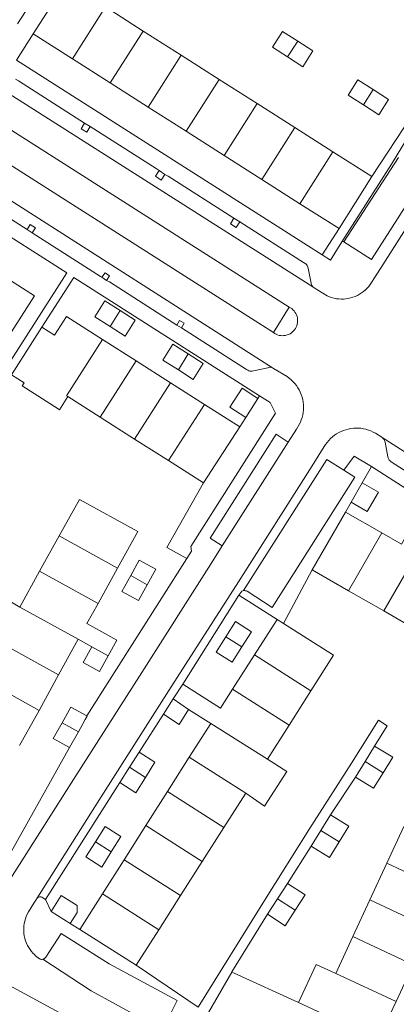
# Model space of a CAD drawing. Header units: metres. Extents: x 89888 to 94270, y 464165 to 468904.
# Tile 313 of 369: x 92939 to 92989, y 467336 to 467467. Entities that reach past the tile are written whole.
import ezdxf

# ---------------------------------------------------------------- set-up
doc = ezdxf.new("R2010")
doc.units = ezdxf.units.M
for name, color, linetype, lineweight in [('B_BEBOUWINGSGRENS_0', 251, 'CONTINUOUS', 13), ('B_TUSSENMUUR_0', 251, 'CONTINUOUS', 13), ('T_HEK_LIJN_0', 251, 'CONTINUOUS', 13), ('V_WEGGRENS_0', 251, 'CONTINUOUS', 13)]:
    doc.layers.add(name, color=color, linetype=linetype, lineweight=lineweight)

msp = doc.modelspace()

# ---------------------------------------------------------------- linework, layer by layer
at = {"layer": 'B_BEBOUWINGSGRENS_0'}
for p, q in [((92943.13, 467473.79), (92938.73, 467466.89)), ((92940.82, 467465.56), (92945.22, 467472.46)), ((92950.44, 467469.14), (92955.5, 467465.92)), ((92946.04, 467462.23), (92940.82, 467465.56)), ((92955.5, 467465.92), (92960.56, 467462.71)), ((92951.1, 467459.01), (92946.04, 467462.23)), ((92960.56, 467462.71), (92965.64, 467459.48)), ((92965.64, 467459.48), (92970.68, 467456.27)), ((92956.16, 467455.79), (92951.1, 467459.01)), ((92988.23, 467456.82), (92986.2, 467458.12)), ((92961.24, 467452.56), (92956.16, 467455.79)), ((92970.68, 467456.27), (92975.74, 467453.05)), ((92975.74, 467453.05), (92980.8, 467449.84)), ((92966.28, 467449.35), (92961.24, 467452.56)), ((92971.34, 467446.13), (92966.28, 467449.35)), ((92980.8, 467449.84), (92986.02, 467446.52)), ((92986.02, 467446.52), (92981.63, 467439.58)), ((92976.4, 467442.91), (92971.34, 467446.13)), ((92981.63, 467439.58), (92976.4, 467442.91)), ((92937.91, 467420.1), (92941.96, 467426.45)), ((92951.1, 467426.52), (92953.08, 467425.26)), ((92950.06, 467424.81), (92954.57, 467421.94)), ((92961.49, 467422.87), (92959.46, 467424.16)), ((92954.57, 467421.94), (92959.14, 467419.03)), ((92959.14, 467419.03), (92963.67, 467416.15)), ((92949.76, 467414.42), (92945.42, 467417.18)), ((92963.67, 467416.15), (92968.37, 467413.15)), ((92970.79, 467416.95), (92969.18, 467414.41)), ((92954.33, 467411.52), (92949.76, 467414.42)), ((92968.37, 467413.15), (92963.55, 467405.66)), ((92958.85, 467408.65), (92954.33, 467411.52)), ((92963.55, 467405.66), (92958.85, 467408.65)), ((92983.24, 467403.09), (92984.73, 467405.69)), ((92978.05, 467394.06), (92982.49, 467401.79)), ((92982.49, 467401.79), (92987.33, 467399.01)), ((92941.66, 467393.89), (92944.27, 467398.6)), ((92954.96, 467395.39), (92953.83, 467393.32)), ((92939.03, 467389.12), (92941.66, 467393.89)), ((92952.08, 467394.31), (92949.47, 467389.59)), ((92982.88, 467391.29), (92978.05, 467394.06)), ((92987.59, 467388.59), (92982.88, 467391.29)), ((92992.26, 467385.91), (92987.59, 467388.59)), ((92970.35, 467382.75), (92973.35, 467387.47)), ((92973.35, 467387.47), (92974.22, 467386.92)), ((92946.82, 467384.82), (92944.2, 467380.08)), ((92948.62, 467383.83), (92946.82, 467384.82)), ((92968.65, 467383.81), (92969.93, 467385.82)), ((92967.43, 467378.18), (92970.35, 467382.75)), ((92944.2, 467380.08), (92941.58, 467375.34)), ((92959.48, 467376.86), (92960.77, 467378.85)), ((92958.19, 467374.81), (92959.48, 467376.86)), ((92977.88, 467377.95), (92974.96, 467373.38)), ((92964.5, 467373.57), (92961.55, 467375.45)), ((92941.58, 467375.34), (92938.97, 467370.64)), ((92961.64, 467369.08), (92964.5, 467373.57)), ((92974.96, 467373.38), (92972.06, 467368.83)), ((92946.84, 467372.46), (92945.65, 467370.38)), ((92985.1, 467368.52), (92986.38, 467370.58)), ((92953.68, 467367.76), (92954.96, 467369.75)), ((92958.74, 467364.52), (92961.64, 467369.08)), ((92952.38, 467365.7), (92953.68, 467367.76)), ((92983.81, 467366.45), (92985.1, 467368.52)), ((92955.84, 467359.97), (92958.74, 467364.52)), ((92969.17, 467364.29), (92966.27, 467359.74)), ((92979.21, 467359.33), (92980.5, 467361.42)), ((92952.94, 467355.42), (92955.84, 467359.97)), ((92966.27, 467359.74), (92963.36, 467355.18)), ((92988, 467354.94), (92990.29, 467359.86)), ((92951.23, 467356.47), (92952.52, 467358.5)), ((92977.91, 467357.23), (92979.21, 467359.33)), ((92950.04, 467350.86), (92952.94, 467355.42)), ((92963.36, 467355.18), (92960.47, 467350.64)), ((92985.73, 467350.06), (92988, 467354.94)), ((92973.42, 467350.21), (92974.75, 467352.27)), ((92947.02, 467346.12), (92950.04, 467350.86)), ((92960.47, 467350.64), (92957.56, 467346.07)), ((92972.08, 467348.14), (92973.42, 467350.21)), ((92983.45, 467345.16), (92985.73, 467350.06)), ((92945.75, 467346.92), (92943.22, 467348.53)), ((92954.54, 467341.34), (92947.02, 467346.12)), ((92957.56, 467346.07), (92954.54, 467341.34)), ((92981.18, 467340.27), (92983.45, 467345.16)), ((92991.51, 467341.39), (92989.24, 467336.5))]:
    msp.add_line(p, q, dxfattribs=at)
for points in [[(92976.12, 467464.57), (92974.1, 467465.88), (92972.75, 467463.79), (92974.77, 467462.48)], [(92974.77, 467462.48), (92976.8, 467461.18), (92978.15, 467463.27), (92976.12, 467464.57)], [(92986.2, 467458.12), (92984.16, 467459.41), (92982.85, 467457.36), (92984.88, 467456.07)], [(92984.88, 467456.07), (92986.92, 467454.77), (92988.23, 467456.82)], [(92931.17, 467426.25), (92936.13, 467423.09), (92940.96, 467430.62), (92936, 467433.77)], [(92952.4, 467428.66), (92950.37, 467429.95), (92949.03, 467427.84), (92951.1, 467426.52)], [(92953.08, 467425.26), (92954.42, 467427.37), (92952.4, 467428.66)], [(92941.96, 467426.45), (92943.65, 467425.38), (92945.24, 467427.88), (92950.06, 467424.81)], [(92959.46, 467424.16), (92958.12, 467422.05), (92960.18, 467420.74)], [(92960.18, 467420.74), (92962.17, 467419.48), (92963.51, 467421.59), (92961.49, 467422.87)], [(92945.42, 467417.18), (92944.31, 467415.43), (92944.14, 467415.54), (92939.33, 467418.6), (92939.6, 467419.02), (92937.91, 467420.1)], [(92969.18, 467414.41), (92967.07, 467415.76), (92968.68, 467418.29), (92970.79, 467416.95)], [(92984.73, 467405.69), (92986.9, 467404.45), (92985.4, 467401.85), (92983.24, 467403.09)], [(92944.27, 467398.6), (92946.97, 467403.47), (92954.78, 467399.18), (92952.08, 467394.31)], [(92987.33, 467399.01), (92989.95, 467397.51), (92992.94, 467402.72), (92995.02, 467401.52)], [(92956, 467392.09), (92957.16, 467394.18), (92954.96, 467395.39)], [(92953.83, 467393.32), (92952.65, 467391.18), (92954.85, 467389.98), (92956, 467392.09)], [(92936.41, 467384.39), (92933.87, 467385.77), (92936.47, 467390.61), (92939.03, 467389.12)], [(92949.47, 467389.59), (92947.98, 467386.91), (92951.96, 467384.72), (92950.8, 467382.62)], [(92969.93, 467385.82), (92967.82, 467387.17), (92966.54, 467385.15)], [(92974.22, 467386.92), (92980.89, 467382.68), (92977.88, 467377.95)], [(92966.54, 467385.15), (92965.24, 467383.12), (92967.35, 467381.78), (92968.65, 467383.81)], [(92950.8, 467382.62), (92949.65, 467380.51), (92947.46, 467381.71), (92948.62, 467383.83)], [(92960.77, 467378.85), (92962.87, 467377.52), (92965.82, 467375.64), (92967.43, 467378.18)], [(92944.65, 467373.66), (92945.82, 467375.77), (92947.96, 467374.59)], [(92961.55, 467375.45), (92960.29, 467373.47), (92958.19, 467374.81)], [(92947.96, 467374.59), (92948, 467374.56), (92947.76, 467374.13), (92946.84, 467372.46)], [(92945.65, 467370.38), (92943.49, 467371.57), (92944.65, 467373.66)], [(92986.38, 467370.58), (92988.8, 467369.08), (92987.52, 467367.01)], [(92954.96, 467369.75), (92957.06, 467368.41), (92955.79, 467366.4)], [(92972.06, 467368.83), (92974.67, 467367.18), (92971.7, 467362.55), (92969.17, 467364.29)], [(92955.79, 467366.4), (92954.49, 467364.36), (92952.38, 467365.7)], [(92987.52, 467367.01), (92986.23, 467364.95), (92983.81, 467366.45)], [(92980.5, 467361.42), (92982.94, 467359.91), (92981.65, 467357.82)], [(92952.52, 467358.5), (92950.41, 467359.84), (92949.12, 467357.81)], [(92949.12, 467357.81), (92947.84, 467355.79), (92949.95, 467354.45), (92951.23, 467356.47)], [(92981.65, 467357.82), (92980.35, 467355.72), (92977.91, 467357.23)], [(92974.75, 467352.27), (92977.12, 467350.74), (92975.79, 467348.68)], [(92943.22, 467348.53), (92944.56, 467350.64), (92946.67, 467349.3), (92946.67, 467348.37), (92945.75, 467346.92)], [(92975.79, 467348.68), (92974.46, 467346.61), (92972.08, 467348.14)], [(92976.2, 467336.39), (92978.56, 467341.46), (92981.18, 467340.27)], [(92990.98, 467329.51), (92986.88, 467331.42), (92978.81, 467335.18), (92976.2, 467336.39)], [(92989.24, 467336.5), (92987.94, 467333.7), (92992.04, 467331.79), (92990.98, 467329.51)]]:
    msp.add_lwpolyline(points, dxfattribs=at)
at = {"layer": 'B_TUSSENMUUR_0'}
for p, q in [((92950.44, 467469.14), (92946.04, 467462.23)), ((92955.5, 467465.92), (92951.1, 467459.01)), ((92976.12, 467464.57), (92974.77, 467462.48)), ((92960.56, 467462.71), (92956.16, 467455.79)), ((92961.24, 467452.56), (92965.64, 467459.48)), ((92986.2, 467458.12), (92984.88, 467456.07)), ((92970.68, 467456.27), (92966.28, 467449.35)), ((92975.74, 467453.05), (92971.34, 467446.13)), ((92980.8, 467449.84), (92976.4, 467442.91)), ((92952.4, 467428.66), (92951.1, 467426.52)), ((92961.49, 467422.87), (92960.18, 467420.74)), ((92954.57, 467421.94), (92949.76, 467414.42)), ((92959.14, 467419.03), (92954.33, 467411.52)), ((92958.85, 467408.65), (92963.67, 467416.15)), ((92987.33, 467399.01), (92982.88, 467391.29)), ((92944.27, 467398.6), (92952.08, 467394.31)), ((92992.04, 467396.31), (92987.59, 467388.59)), ((92949.47, 467389.59), (92941.66, 467393.89)), ((92953.83, 467393.32), (92956, 467392.09)), ((92939.03, 467389.12), (92946.82, 467384.82)), ((92966.54, 467385.15), (92968.65, 467383.81)), ((92936.41, 467384.39), (92944.2, 467380.08)), ((92948.62, 467383.83), (92950.8, 467382.62)), ((92970.35, 467382.75), (92977.88, 467377.95)), ((92933.79, 467379.65), (92941.58, 467375.34)), ((92967.43, 467378.18), (92974.96, 467373.38)), ((92961.55, 467375.45), (92959.48, 467376.86)), ((92944.65, 467373.66), (92946.84, 467372.46)), ((92972.06, 467368.83), (92964.5, 467373.57)), ((92969.17, 467364.29), (92961.64, 467369.08)), ((92953.68, 467367.76), (92955.79, 467366.4)), ((92985.1, 467368.52), (92987.52, 467367.01)), ((92966.27, 467359.74), (92958.74, 467364.52)), ((92963.36, 467355.18), (92955.84, 467359.97)), ((92979.21, 467359.33), (92981.65, 467357.82)), ((92949.12, 467357.81), (92951.23, 467356.47)), ((92952.94, 467355.42), (92960.47, 467350.64)), ((92988, 467354.94), (92996.07, 467351.19)), ((92950.04, 467350.86), (92957.56, 467346.07)), ((92973.42, 467350.21), (92975.79, 467348.68)), ((92985.73, 467350.06), (92993.79, 467346.3)), ((92991.51, 467341.39), (92983.45, 467345.16)), ((92981.18, 467340.27), (92989.24, 467336.5))]:
    msp.add_line(p, q, dxfattribs=at)
msp.add_lwpolyline([(92950.06, 467424.81), (92945.25, 467417.28), (92945.42, 467417.18)], dxfattribs=at)
at = {"layer": 'T_HEK_LIJN_0'}
for p, q in [((92958.63, 467397.08), (92963.55, 467405.66)), ((92978.05, 467394.06), (92974.22, 467386.92))]:
    msp.add_line(p, q, dxfattribs=at)
msp.add_lwpolyline([(92976.2, 467336.39), (92967.63, 467340.28), (92967.33, 467340.47)], dxfattribs=at)
at = {"layer": 'V_WEGGRENS_0'}
for p, q in [((92910.87, 467474.51), (92978.13, 467431.82)), ((92938.57, 467462.03), (92940.82, 467465.56)), ((92979.39, 467436.09), (92938.57, 467462.03)), ((92972.77, 467421.02), (92910.1, 467461)), ((92986.02, 467446.52), (92991.39, 467454.72)), ((92947.66, 467453.65), (92948.41, 467453.2)), ((92985.96, 467435.46), (92995.69, 467450.75)), ((92989.57, 467449.06), (92982.28, 467437.84)), ((92957.63, 467447.32), (92958.39, 467446.82)), ((92967.6, 467440.96), (92968.37, 467440.48)), ((92940.67, 467439.02), (92939.99, 467439.45)), ((92941.1, 467439.69), (92940.67, 467439.02)), ((92979.39, 467436.09), (92981.63, 467439.58)), ((92982.28, 467437.84), (92985.96, 467435.46)), ((92950.99, 467433.28), (92950.58, 467432.67)), ((92986.2, 467432.74), (92987.15, 467434.25)), ((92941.96, 467426.45), (92946.22, 467433.08)), ((92946.22, 467433.08), (92971.01, 467417.29)), ((92950.58, 467432.67), (92949.97, 467433.09)), ((92978.13, 467431.82), (92978.32, 467431.7)), ((92974.96, 467429.13), (92972.86, 467425.72)), ((92960.58, 467426.35), (92959.96, 467426.73)), ((92960.96, 467426.96), (92960.58, 467426.35)), ((92970.79, 467416.95), (92971.01, 467417.29)), ((92968.37, 467413.15), (92969.18, 467414.41)), ((92975.96, 467412.85), (92974.85, 467411.1)), ((92966.04, 467397.27), (92974.85, 467411.1)), ((92982.27, 467407.36), (92983.65, 467409.24)), ((92983.65, 467409.24), (92985.97, 467407.84)), ((92985.97, 467407.84), (92984.73, 467405.69)), ((92983.24, 467403.09), (92982.49, 467401.79)), ((92961.31, 467395.59), (92958.63, 467397.08)), ((92961.31, 467395.59), (92947.96, 467374.59)), ((92960.77, 467378.85), (92968.26, 467390.69)), ((92973.35, 467387.47), (92968.26, 467390.69)), ((92954.96, 467369.75), (92958.19, 467374.81)), ((92945.65, 467370.38), (92936.15, 467353.43)), ((92980.5, 467361.42), (92983.81, 467366.45)), ((92942.44, 467350.12), (92952.38, 467365.7)), ((92974.75, 467352.27), (92977.91, 467357.23)), ((92942.44, 467350.12), (92943.22, 467348.53)), ((92967.33, 467340.47), (92972.08, 467348.14)), ((92945.75, 467346.92), (92947.02, 467346.12)), ((92954.54, 467341.34), (92962.84, 467335.74)), ((92964.22, 467335.06), (92967.31, 467340.43)), ((92967.31, 467340.43), (92967.33, 467340.47))]:
    msp.add_line(p, q, dxfattribs=at)
for points in [[(92876.02, 467473.87), (92896.96, 467474.19), (92897.71, 467474.18), (92898.45, 467474.14), (92899.19, 467474.09), (92899.92, 467474.01), (92900.66, 467473.91), (92901.39, 467473.79), (92902.12, 467473.65), (92902.84, 467473.48), (92903.56, 467473.3), (92904.27, 467473.09), (92904.98, 467472.86), (92905.68, 467472.61), (92906.37, 467472.34), (92907.05, 467472.04), (92907.72, 467471.73), (92908.38, 467471.4), (92909.04, 467471.04), (92909.68, 467470.67), (92910.31, 467470.28), (92974.96, 467429.13)], [(92972.86, 467425.72), (92909.73, 467465.85), (92908.99, 467466.28), (92908.23, 467466.69), (92907.46, 467467.07), (92906.69, 467467.43), (92905.9, 467467.78), (92905.1, 467468.1), (92904.3, 467468.4), (92903.49, 467468.67), (92902.67, 467468.92), (92901.84, 467469.15), (92901.01, 467469.36), (92900.17, 467469.55), (92899.32, 467469.71), (92898.48, 467469.85), (92897.63, 467469.96), (92896.77, 467470.05), (92895.92, 467470.12), (92895.06, 467470.16), (92894.2, 467470.18), (92893.34, 467470.18), (92876.09, 467469.95)], [(92870.61, 467461.77), (92889.35, 467462), (92889.9, 467462.01), (92893.98, 467462.06), (92900.59, 467462.14), (92945.29, 467433.67), (92937.81, 467422.01), (92937.91, 467420.1)], [(93004.74, 467461.9), (93003.47, 467459.91), (93000, 467454.45), (92995.26, 467446.98), (92987.15, 467434.25)], [(92947.66, 467453.65), (92938.83, 467459.27), (92938.44, 467459.52)], [(92992.26, 467454.19), (92988.64, 467448.2), (92982.02, 467437.83)], [(92948.41, 467453.2), (92947.96, 467452.45), (92947.21, 467452.9), (92947.66, 467453.65)], [(92957.63, 467447.32), (92957.22, 467447.58), (92948.41, 467453.2)], [(92958.39, 467446.82), (92957.89, 467446.06), (92957.13, 467446.56), (92957.63, 467447.32)], [(92967.6, 467440.96), (92958.8, 467446.57), (92958.39, 467446.82)], [(92930.67, 467445.38), (92930.99, 467445.19), (92939.99, 467439.45)], [(92939.99, 467439.45), (92940.42, 467440.12), (92941.1, 467439.69)], [(92968.37, 467440.48), (92967.88, 467439.72), (92967.12, 467440.2), (92967.6, 467440.96)], [(92978.13, 467431.82), (92978.07, 467431.91), (92978.01, 467432.01), (92977.96, 467432.12), (92977.92, 467432.22), (92977.89, 467432.33), (92977.51, 467434.32), (92977.48, 467434.44), (92977.43, 467434.56), (92977.37, 467434.67), (92977.29, 467434.78), (92977.19, 467434.87), (92977.09, 467434.94), (92976.89, 467435.07), (92968.37, 467440.48)], [(92940.67, 467439.02), (92949.77, 467433.22), (92949.97, 467433.09)], [(92982.02, 467437.83), (92980.5, 467435.39), (92979.39, 467436.09)], [(92982.28, 467437.84), (92982.24, 467437.86), (92982.02, 467437.83)], [(92949.97, 467433.09), (92950.39, 467433.69), (92950.99, 467433.28)], [(92950.58, 467432.67), (92950.97, 467432.5), (92959.96, 467426.73)], [(92986.2, 467432.74), (92986.13, 467432.65), (92985.97, 467432.38), (92985.79, 467432.11), (92985.59, 467431.86), (92985.37, 467431.62), (92985.14, 467431.4), (92984.9, 467431.19), (92984.64, 467431), (92984.36, 467430.83), (92984.08, 467430.68), (92983.79, 467430.54), (92983.49, 467430.43), (92983.18, 467430.34), (92982.87, 467430.27), (92982.55, 467430.22), (92982.23, 467430.19), (92981.91, 467430.19), (92981.59, 467430.2), (92981.27, 467430.24), (92980.95, 467430.3), (92980.64, 467430.38), (92980.34, 467430.48), (92980.04, 467430.61), (92978.32, 467431.7)], [(92976.02, 467427.88), (92975.95, 467428.08), (92975.86, 467428.27), (92975.75, 467428.45), (92975.62, 467428.62), (92975.48, 467428.77), (92975.32, 467428.91), (92975.15, 467429.03), (92974.96, 467429.13)], [(92959.96, 467426.73), (92960.35, 467427.35), (92960.96, 467426.96)], [(92975.81, 467426.26), (92975.91, 467426.44), (92975.99, 467426.64), (92976.05, 467426.84), (92976.09, 467427.05), (92976.1, 467427.26), (92976.1, 467427.47), (92976.07, 467427.68), (92976.02, 467427.88)], [(92960.58, 467426.35), (92969.29, 467420.79), (92969.46, 467420.69), (92969.6, 467420.63), (92969.74, 467420.59), (92969.89, 467420.57), (92970.04, 467420.57), (92970.19, 467420.6), (92972.12, 467421.04), (92972.25, 467421.08), (92972.38, 467421.1), (92972.51, 467421.09), (92972.65, 467421.07), (92972.77, 467421.02)], [(92972.86, 467425.72), (92973.04, 467425.59), (92973.23, 467425.49), (92973.43, 467425.41), (92973.64, 467425.35), (92973.85, 467425.31), (92974.07, 467425.3), (92974.28, 467425.31), (92974.49, 467425.34), (92974.7, 467425.4), (92974.91, 467425.47), (92975.1, 467425.57)], [(92975.1, 467425.57), (92975.27, 467425.68), (92975.42, 467425.8), (92975.57, 467425.94), (92975.69, 467426.09), (92975.81, 467426.26)], [(92972.77, 467421.02), (92972.89, 467420.94), (92974.71, 467419.84), (92974.99, 467419.64), (92975.25, 467419.41), (92975.5, 467419.17), (92975.73, 467418.92), (92975.94, 467418.65), (92976.13, 467418.36), (92976.3, 467418.07), (92976.46, 467417.76), (92976.59, 467417.44), (92976.69, 467417.11), (92976.78, 467416.78), (92976.84, 467416.44), (92976.87, 467416.1), (92976.89, 467415.75), (92976.88, 467415.41), (92976.84, 467415.07), (92976.78, 467414.73), (92976.7, 467414.4), (92976.59, 467414.07), (92976.47, 467413.75), (92976.32, 467413.44), (92976.15, 467413.14), (92975.96, 467412.85)], [(92971.01, 467417.29), (92972.44, 467416.38), (92973.17, 467414.97)], [(92973.17, 467414.97), (92961.86, 467397.21), (92961.93, 467396.57), (92961.31, 467395.59)], [(92974.85, 467411.1), (92973.24, 467412.15), (92964.42, 467398.31), (92966.04, 467397.27)], [(92987.39, 467411.72), (92987.33, 467411.77), (92986.48, 467412.3), (92986.18, 467412.46), (92985.87, 467412.6), (92985.55, 467412.72), (92985.22, 467412.82), (92984.89, 467412.89), (92984.55, 467412.95), (92984.21, 467412.97), (92983.88, 467412.98), (92983.54, 467412.96), (92983.2, 467412.92), (92982.86, 467412.86), (92982.53, 467412.77), (92982.21, 467412.66), (92981.9, 467412.53), (92981.59, 467412.38), (92981.3, 467412.21), (92981.02, 467412.02), (92980.75, 467411.81), (92980.5, 467411.58), (92980.26, 467411.34), (92980.04, 467411.08), (92979.84, 467410.8), (92979.66, 467410.51)], [(92987.39, 467411.72), (92987.49, 467411.65), (92987.58, 467411.55), (92987.65, 467411.45), (92987.71, 467411.34), (92987.75, 467411.23), (92987.78, 467411.1), (92988.15, 467409.15), (92988.19, 467409), (92988.26, 467408.86), (92988.34, 467408.72), (92988.44, 467408.61), (92988.56, 467408.51), (92988.74, 467408.4), (92997.26, 467402.97)], [(93026.01, 467387.18), (93000, 467403.71), (92987.39, 467411.72)], [(92979.66, 467410.51), (92978.03, 467407.95), (92968.2, 467392.49), (92958.93, 467378.01), (92949.89, 467363.81), (92941.9, 467351.22), (92941.29, 467350.25)], [(92982.27, 467407.36), (92979.99, 467408.81), (92968.86, 467391.31)], [(92968.86, 467391.31), (92968.96, 467391.33), (92969.06, 467391.32), (92969.16, 467391.3), (92969.26, 467391.27), (92969.35, 467391.22), (92972.69, 467389.06), (92983.75, 467406.43), (92982.27, 467407.36)], [(92985.97, 467407.84), (93000, 467398.89), (93022.77, 467384.36)], [(92966.04, 467397.27), (92964.55, 467394.91), (92955.29, 467380.39), (92946.2, 467366.11), (92936.9, 467351.51), (92936.72, 467351.22), (92936.52, 467350.94), (92936.31, 467350.67), (92936.07, 467350.41), (92935.82, 467350.18), (92935.55, 467349.96), (92935.27, 467349.76), (92934.98, 467349.58), (92934.67, 467349.41), (92934.35, 467349.27), (92934.03, 467349.15), (92933.7, 467349.05), (92932.15, 467349.02)], [(92846.84, 467395.39), (92847.13, 467395.43), (92847.41, 467395.45), (92847.7, 467395.45), (92847.99, 467395.42), (92848.27, 467395.38), (92848.55, 467395.32), (92848.83, 467395.23), (92849.1, 467395.13), (92880.04, 467379.86), (92905.39, 467363.91), (92929.09, 467343.28), (92974.86, 467318.44)], [(92968.26, 467390.69), (92968.5, 467391.07), (92968.66, 467391.22), (92968.86, 467391.31)], [(92986.38, 467370.58), (92988.05, 467373.27), (92986.88, 467374.02), (92983.28, 467368.3), (92977.59, 467359.4), (92971.66, 467349.98), (92962.84, 467335.74)], [(92941.29, 467350.25), (92941.36, 467350.33), (92941.45, 467350.39), (92941.55, 467350.44), (92941.65, 467350.46), (92941.76, 467350.47), (92941.87, 467350.45), (92941.97, 467350.42), (92942.07, 467350.36), (92942.44, 467350.12)], [(92940.81, 467342.91), (92940.59, 467343.16), (92940.39, 467343.43), (92940.21, 467343.71), (92940.05, 467344), (92939.91, 467344.3), (92939.79, 467344.61), (92939.7, 467344.93), (92939.62, 467345.25), (92939.57, 467345.58), (92939.55, 467345.91), (92939.54, 467346.24), (92939.56, 467346.58), (92939.61, 467346.91), (92939.67, 467347.23), (92939.76, 467347.55), (92939.87, 467347.86), (92940.01, 467348.17), (92940.16, 467348.46), (92940.89, 467349.61), (92941.23, 467350.16), (92941.29, 467350.25)], [(92958.3, 467332.59), (92958.25, 467332.69), (92958.21, 467332.79), (92958.2, 467332.89), (92958.21, 467333), (92958.23, 467333.1), (92958.27, 467333.2), (92960.04, 467336.63), (92950.94, 467341.54), (92944.55, 467345.59), (92942.49, 467342.43), (92942.46, 467342.38), (92942.42, 467342.34), (92942.38, 467342.29), (92942.33, 467342.25), (92942.28, 467342.22), (92942.23, 467342.19), (92942.18, 467342.16), (92942.11, 467342.14)], [(92942.11, 467342.14), (92942.01, 467342.13), (92941.91, 467342.12), (92941.82, 467342.14), (92941.72, 467342.17), (92941.63, 467342.21), (92941.46, 467342.34), (92941.29, 467342.47), (92941.12, 467342.61), (92940.96, 467342.76), (92940.81, 467342.91)], [(92958.3, 467332.59), (92948.56, 467337.95), (92942.11, 467342.14)]]:
    msp.add_lwpolyline(points, dxfattribs=at)

doc.saveas('drawing.dxf')
